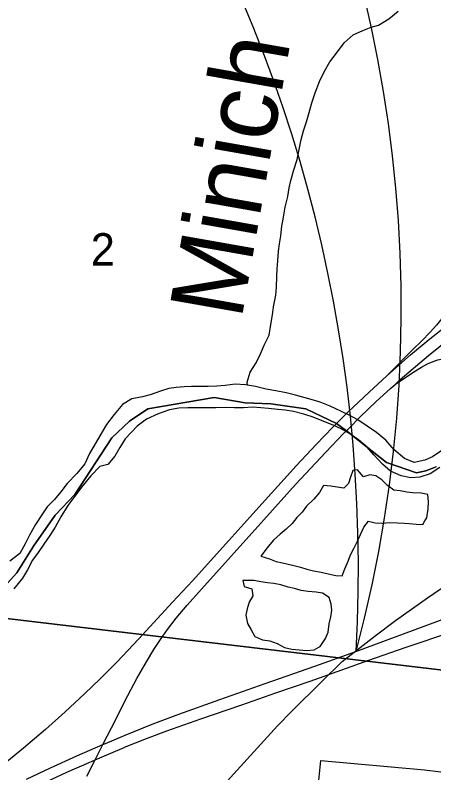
# Model space of a CAD drawing. Extents: x 0 to 680, y 0 to 440.
# Drawn here: x 228.75 to 237.22, y 275.19 to 290.52 of the extents above; entities that cross this region are included whole.
import ezdxf

# ---------------------------------------------------------------- set-up
doc = ezdxf.new("R2010")
doc.units = 0
for name, color, linetype in [('GM_X_Corporation', 7, 'Continuous'), ('GM_X_Interchange_Ramps', 7, 'Continuous'), ('GM_X_Interstate_Route', 7, 'Continuous'), ('GM_X_Major_River', 7, 'Continuous'), ('GM_X_Minor_Lake', 7, 'Continuous'), ('GM_X_Minor_River', 7, 'Continuous'), ('GM_X_Minor_River_Text', 7, 'Continuous'), ('GM_X_Rail_Line', 7, 'Continuous'), ('GM_X_Section', 7, 'Continuous'), ('GM_X_Section_Text', 7, 'Continuous'), ('GM_X_State_Route', 7, 'Continuous'), ('GM_X_Township', 7, 'Continuous'), ('SH_Text', 7, 'Continuous')]:
    doc.layers.add(name, color=color, linetype=linetype)

msp = doc.modelspace()

# ---------------------------------------------------------------- linework, layer by layer
at = {"layer": 'GM_X_Corporation'}
msp.add_lwpolyline([(234.753, 273.689), (234.929, 275.445), (237.027, 275.252), (237.358, 275.212), (237.49, 275.199), (237.507, 275.374), (237.514, 275.451), (241.339, 275.12)], dxfattribs=at)
at = {"layer": 'GM_X_Interchange_Ramps'}
for points in [[(238.502, 286.002), (238.456, 285.893), (238.394, 285.747), (238.364, 285.684), (238.318, 285.608), (238.217, 285.471), (238.179, 285.413), (238.091, 285.281), (237.966, 285.122), (237.805, 284.921), (237.542, 284.587), (237.271, 284.25), (237.14, 284.107), (236.971, 283.933), (236.791, 283.755), (236.263, 283.223)], [(236.444, 283.057), (236.81, 283.307), (236.964, 283.401), (237.09, 283.466), (237.201, 283.512), (237.299, 283.544), (237.404, 283.569), (237.507, 283.588), (237.603, 283.598), (237.724, 283.602), (237.887, 283.593), (238.094, 283.573), (238.259, 283.557)], [(232.336, 279.077), (231.934, 278.645), (231.242, 277.897), (230.81, 277.437), (230.469, 277.092), (230.154, 276.789), (229.762, 276.427), (229.363, 276.072), (228.919, 275.694), (228.581, 275.417), (228.161, 275.089), (227.772, 274.798), (227.416, 274.545), (227.174, 274.383), (226.887, 274.201), (226.263, 273.826), (225.132, 273.164), (224.658, 272.899), (224.59, 272.858), (224.521, 272.807), (224.485, 272.777), (224.451, 272.746), (224.42, 272.713), (224.361, 272.65)]]:
    msp.add_lwpolyline(points, dxfattribs=at)
at = {"layer": 'GM_X_Interstate_Route'}
for points in [[(228.98, 275.066), (229.463, 275.293), (229.994, 275.534), (230.525, 275.767), (230.573, 275.788), (230.976, 275.957), (231.517, 276.174), (232.062, 276.38), (232.886, 276.674), (233.803, 276.997), (234.812, 277.351), (235.642, 277.65), (236.839, 278.091), (237.461, 278.318), (237.775, 278.427), (237.876, 278.461), (238.986, 278.852), (239.995, 279.207), (241.326, 279.673), (242.702, 280.157), (242.777, 280.184), (244.216, 280.69), (246.096, 281.351), (248.024, 282.026)], [(233.316, 276.562), (233.335, 276.569), (234.024, 276.809), (234.713, 277.046), (235.904, 277.471), (236.638, 277.728), (237.599, 278.053)], [(230.963, 275.711), (231.408, 275.889), (231.819, 276.042), (232.507, 276.284), (233.316, 276.562)], [(230.245, 275.402), (230.365, 275.455), (230.464, 275.499), (230.956, 275.708), (230.963, 275.711)], [(229.389, 275.018), (229.796, 275.204), (230.245, 275.402)]]:
    msp.add_lwpolyline(points, dxfattribs=at)
at = {"layer": 'GM_X_Major_River'}
for points in [[(237.187, 281.582), (237.037, 281.514), (236.822, 281.471), (236.621, 281.553), (236.416, 281.725), (236.248, 281.919), (236.055, 282.078), (235.68, 282.336), (235.504, 282.43), (235.35, 282.504), (235.121, 282.611), (234.92, 282.693), (234.737, 282.745), (234.417, 282.835), (234.228, 282.881), (234.02, 282.921), (233.825, 282.955), (233.611, 283.008), (233.41, 283.042), (233.196, 283.053), (232.999, 283.028), (232.826, 283.014), (232.653, 283.006), (232.468, 283.004), (232.313, 283.007), (232.164, 282.999), (232.003, 282.99), (231.854, 282.964), (231.686, 282.914), (231.476, 282.841), (231.326, 282.797), (231.111, 282.76), (230.918, 282.646), (230.753, 282.441), (230.599, 282.242), (230.507, 282.089), (230.389, 281.884), (230.253, 281.655), (230.159, 281.442), (229.999, 281.249), (229.798, 281.046), (229.675, 280.876), (229.547, 280.724), (229.395, 280.572), (229.29, 280.408), (229.161, 280.215), (229.037, 279.997), (228.949, 279.826), (228.844, 279.626), (228.638, 279.476)], [(237.337, 281.37), (237.144, 281.238), (236.934, 281.171), (236.749, 281.163), (236.553, 281.198), (236.341, 281.298), (236.178, 281.438), (236.003, 281.627), (235.87, 281.778), (235.695, 281.931), (235.519, 282.048), (235.343, 282.153), (235.183, 282.223), (234.994, 282.298), (234.776, 282.386), (234.587, 282.45), (234.38, 282.503), (234.208, 282.53), (234.059, 282.54), (233.875, 282.561), (233.715, 282.577), (233.548, 282.587), (233.364, 282.579), (233.185, 282.577), (233, 282.581), (232.81, 282.574), (232.601, 282.578), (232.441, 282.576), (232.238, 282.574), (232.059, 282.567), (231.868, 282.535), (231.64, 282.457), (231.406, 282.349), (231.218, 282.204), (230.974, 281.948), (230.863, 281.772), (230.764, 281.601), (230.623, 281.432), (230.461, 281.388), (230.278, 281.202), (230.089, 280.974), (229.953, 280.792), (229.812, 280.599), (229.67, 280.37), (229.558, 280.164), (229.453, 279.994), (229.33, 279.818), (229.213, 279.648), (229.097, 279.496), (228.997, 279.296), (228.898, 279.131), (228.72, 278.915)], [(237.381, 281.715), (237.187, 281.582)]]:
    msp.add_lwpolyline(points, dxfattribs=at)
at = {"layer": 'GM_X_Minor_Lake'}
for points in [[(237.038, 280.292), (237.073, 280.352), (237.1, 280.536), (237.107, 280.673), (237.097, 280.822), (236.961, 280.847), (236.794, 280.855), (236.669, 280.868), (236.539, 280.894), (236.408, 280.913), (236.279, 281.004), (236.167, 281.118), (236.043, 281.197), (235.919, 281.222), (235.793, 281.182), (235.676, 281.321), (235.575, 281.31), (235.532, 281.174), (235.494, 281.043), (235.398, 280.95), (235.261, 280.969), (235.131, 280.994), (234.988, 281.002), (234.903, 280.861), (234.789, 280.731), (234.644, 280.584), (234.554, 280.467), (234.445, 280.355), (234.349, 280.237), (234.228, 280.12), (234.108, 280.021), (233.976, 279.897), (233.867, 279.774), (233.72, 279.574)], [(233.72, 279.574), (233.894, 279.518), (234.03, 279.469), (234.154, 279.438), (234.243, 279.419), (234.386, 279.387), (234.522, 279.35), (234.646, 279.313), (234.783, 279.281), (234.937, 279.25), (235.079, 279.218), (235.234, 279.186), (235.364, 279.179), (235.414, 279.321), (235.481, 279.475), (235.53, 279.605), (235.603, 279.741), (235.676, 279.882), (235.731, 280.012), (235.804, 280.16), (235.895, 280.284), (236.032, 280.252), (236.174, 280.245), (236.323, 280.255), (236.483, 280.247), (236.626, 280.245), (236.715, 280.238), (236.858, 280.224), (236.994, 280.217), (237.038, 280.292)], [(233.353, 279.085), (233.381, 278.96), (233.535, 278.916), (233.557, 278.773), (233.479, 278.644), (233.441, 278.513), (233.416, 278.383), (233.45, 278.216), (233.519, 278.084), (233.595, 277.953), (233.749, 277.886), (233.897, 277.86), (234.045, 277.811), (234.199, 277.731), (234.347, 277.694), (234.495, 277.68), (234.644, 277.666), (234.799, 277.682), (234.893, 277.733)], [(234.893, 277.733), (234.918, 277.746), (235.028, 277.911), (235.077, 278.041), (235.097, 278.208), (235.134, 278.35), (235.153, 278.48), (235.137, 278.605), (235.103, 278.736), (234.967, 278.827), (234.837, 278.847), (234.676, 278.861), (234.534, 278.88), (234.398, 278.918), (234.273, 278.949), (234.125, 278.992), (233.983, 279.024), (233.852, 279.037), (233.716, 279.057), (233.585, 279.082), (233.353, 279.085)]]:
    msp.add_lwpolyline(points, dxfattribs=at)
at = {"layer": 'GM_X_Minor_River'}
msp.add_lwpolyline([(233.446, 283.036), (233.444, 283.095), (233.5, 283.297), (233.621, 283.485), (233.713, 283.668), (233.793, 283.858), (233.884, 284.047), (233.922, 284.26), (233.955, 284.456), (233.974, 284.616), (234.019, 284.853), (234.033, 285.02), (234.041, 285.233), (234.049, 285.388), (234.063, 285.548), (234.072, 285.744), (234.097, 285.892), (234.123, 286.053), (234.143, 286.248), (234.175, 286.432), (234.207, 286.634), (234.264, 286.853), (234.29, 287.025), (234.321, 287.173), (234.383, 287.387), (234.451, 287.6), (234.489, 287.766), (234.533, 288.003), (234.583, 288.18), (234.639, 288.358), (234.695, 288.548), (234.751, 288.743), (234.819, 288.95), (234.905, 289.175), (234.996, 289.37), (235.112, 289.577), (235.245, 289.753), (235.402, 289.959), (235.582, 290.118), (235.78, 290.21), (235.947, 290.279), (236.096, 290.319), (236.306, 290.447), (236.498, 290.6)], dxfattribs=at)
at = {"layer": 'GM_X_Rail_Line'}
msp.add_lwpolyline([(215.274, 255.394), (220.659, 261.341), (221.118, 261.846), (223.655, 264.643), (227.232, 268.601), (228.124, 269.614), (228.567, 270.075), (229.213, 270.794), (230.659, 272.394), (232.139, 274.024), (233.106, 275.096), (234.056, 276.142), (234.345, 276.443), (234.953, 277.039), (235.362, 277.445), (236.033, 277.963), (236.439, 278.272), (237.087, 278.73), (238.028, 279.373), (238.48, 279.693), (238.914, 280.034), (239.194, 280.264), (239.864, 280.845), (240.308, 281.194)], dxfattribs=at)
at = {"layer": 'GM_X_Section'}
for points in [[(223.361, 294.674), (239.202, 292.94), (237.63, 277.245), (221.851, 279.108)], [(221.851, 279.108), (237.63, 277.245), (236.072, 261.647), (220.69, 263.141), (220.359, 263.176)]]:
    msp.add_lwpolyline(points, close=True, dxfattribs=at)
at = {"layer": 'GM_X_State_Route'}
for points in [[(230.198, 275.125), (230.365, 275.455), (230.387, 275.498), (230.525, 275.767), (230.698, 276.104), (231.029, 276.754), (231.212, 277.098), (231.403, 277.438), (231.553, 277.688), (231.687, 277.892), (231.829, 278.09), (232.008, 278.321), (232.227, 278.583), (232.517, 278.911), (233.776, 280.313), (234.416, 281.024), (235.03, 281.678), (235.39, 282.054), (235.449, 282.113), (235.508, 282.172), (235.721, 282.384), (236.047, 282.706), (236.341, 282.966), (236.444, 283.057), (236.538, 283.146), (237.109, 283.635), (237.976, 284.333)], [(232.336, 279.077), (233.068, 279.893), (233.558, 280.434), (234.438, 281.408), (234.835, 281.835), (235.173, 282.185), (235.247, 282.258), (235.304, 282.315), (235.484, 282.492), (235.906, 282.895), (236.263, 283.223), (236.746, 283.647), (237.102, 283.943), (237.489, 284.251)]]:
    msp.add_lwpolyline(points, dxfattribs=at)
at = {"layer": 'GM_X_Township'}
for points in [[(228.596, 279.029), (228.784, 279.237), (229.118, 279.78), (229.556, 280.406), (229.953, 280.823), (230.704, 281.971), (231.06, 282.305), (231.435, 282.555), (232.771, 282.784), (233.398, 282.679), (233.92, 282.658), (234.63, 282.554), (235.247, 282.258), (235.449, 282.113), (235.84, 281.803), (236.258, 281.467), (236.864, 281.258), (237.052, 281.3), (237.261, 281.383)], [(237.261, 281.383), (237.052, 281.3), (236.864, 281.258), (236.258, 281.467), (235.84, 281.803), (235.449, 282.113), (235.247, 282.258), (234.63, 282.554), (233.92, 282.658), (233.398, 282.679), (232.771, 282.784), (231.435, 282.555), (231.06, 282.305), (230.704, 281.971), (229.953, 280.823), (229.556, 280.406), (229.118, 279.78), (228.784, 279.237), (228.596, 279.029)]]:
    msp.add_lwpolyline(points, dxfattribs=at)
at = {"layer": 'SH_Text'}
for centre, radius, start, end in [((209.599, 284.595), 26.954, 345.0678, 75.0248), ((206.37, 279.318), 29.32, 356.7384, 69.6553)]:
    msp.add_arc(centre, radius, start, end, dxfattribs=at)

# ---------------------------------------------------------------- texts
at = {"layer": 'GM_X_Minor_River_Text'}
msp.add_text('Minich', height=1.4818, rotation=79.9998, dxfattribs=at).set_placement((233.324, 284.338))
at = {"layer": 'GM_X_Section_Text'}
msp.add_text('2', height=0.655, rotation=0, dxfattribs=at).set_placement((230.278, 285.454))

doc.saveas('drawing.dxf')
